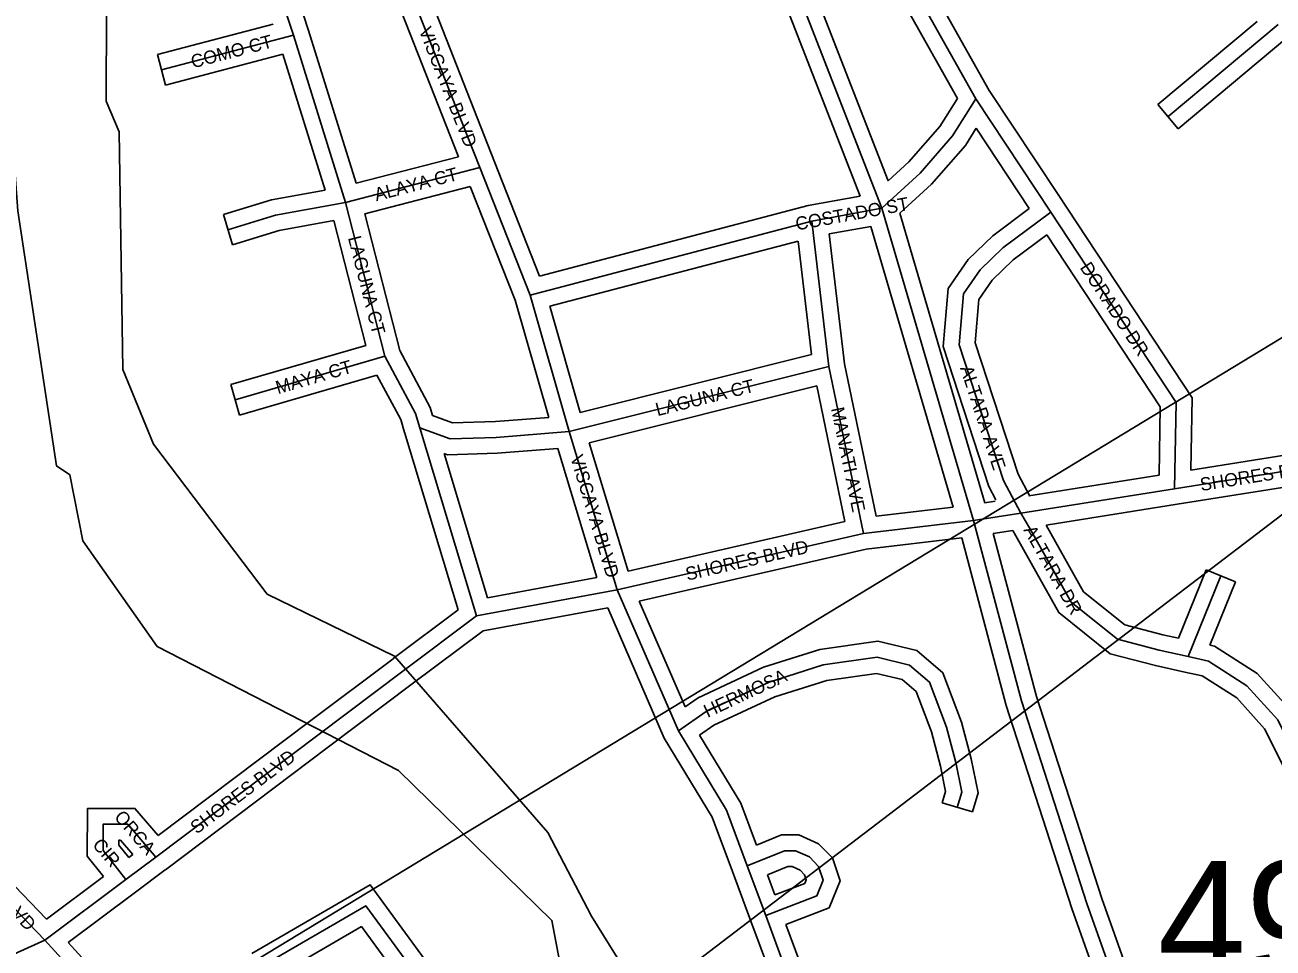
# Model space of a CAD drawing. Extents: x 418523 to 616617, y 1878279 to 2196743.
# Drawn here: x 555777 to 558144, y 1993045 to 1994795 of the extents above; entities that cross this region are included whole.
import ezdxf

# ---------------------------------------------------------------- set-up
doc = ezdxf.new("R2010")
doc.units = 0
for name, color, linetype in [('Level 1', 7, 'Continuous'), ('Level 2', 7, 'Continuous'), ('Level 31', 7, 'Continuous'), ('Level 32', 7, 'Continuous'), ('Level 34', 7, 'Continuous'), ('Level 5', 7, 'Continuous')]:
    doc.layers.add(name, color=color, linetype=linetype)

msp = doc.modelspace()

# ---------------------------------------------------------------- linework, layer by layer
at = {"layer": 'Level 1'}
for p, q in [((560305.329, 1995502.647), (551865.536, 1989061.971)), ((555819.668, 1992781.506), (560305.329, 1995502.647))]:
    msp.add_line(p, q, dxfattribs=at)
at = {"layer": 'Level 31'}
for p, q in [((557402.456, 1994447.136), (557129.397, 1995148.277)), ((556286.426, 1994775.268), (556187.032, 1995075.919)), ((556639.974, 1994524.11), (556511.47, 1994849.932)), ((557944.891, 1994620.963), (558153.707, 1994795.324)), ((556036.035, 1994709.401), (556286.426, 1994775.268)), ((556385.459, 1994458.252), (556286.426, 1994775.268)), ((557580.287, 1994654.67), (557722.444, 1994439.685)), ((556385.459, 1994458.252), (556639.974, 1994524.11)), ((556735.092, 1994282.384), (556639.974, 1994524.11)), ((556459.827, 1994166.396), (556385.459, 1994458.252)), ((557269.197, 1994422.766), (557402.456, 1994447.136)), ((557575.922, 1993854.999), (557402.456, 1994447.136)), ((556735.092, 1994282.384), (557269.197, 1994422.766)), ((557301.755, 1994147.39), (557269.197, 1994422.766)), ((556809.553, 1994023.621), (556735.092, 1994282.384)), ((556176.088, 1994083.891), (556459.827, 1994166.396)), ((556809.553, 1994023.621), (557301.755, 1994147.39)), ((557367.501, 1993830.467), (557301.755, 1994147.39)), ((556633.549, 1993674.259), (556526.057, 1994030.936)), ((556900.393, 1993723.358), (556809.553, 1994023.621)), ((558264.073, 1993964.071), (557957.277, 1993915.434)), ((557957.277, 1993915.434), (557665.708, 1993868.94)), ((557367.501, 1993830.467), (557575.922, 1993854.999)), ((557665.708, 1993868.94), (557575.922, 1993854.999)), ((556900.393, 1993723.358), (557367.501, 1993830.467)), ((557983.065, 1993597.165), (558044.999, 1993750.099)), ((556633.549, 1993674.259), (556900.393, 1993723.358)), ((557016.378, 1993456.483), (556900.393, 1993723.358)), ((556493.725, 1993569.178), (556633.549, 1993674.259)), ((556335.151, 1993449.966), (556493.725, 1993569.178)), ((556025.626, 1993216.978), (556335.151, 1993449.966)), ((555968.744, 1993174.585), (556025.626, 1993216.978)), ((557181.93, 1993106.197), (557146.981, 1993200.116)), ((555814.934, 1993059.363), (555968.744, 1993174.585)), ((557256.553, 1992905.621), (557181.93, 1993106.197)), ((555631.4, 1992976.588), (555814.934, 1993059.363)), ((555997.694, 1992858.851), (555814.934, 1993059.363))]:
    msp.add_line(p, q, dxfattribs=at)
for points in [[(556987.605, 1995604.323), (557083.198, 1995538.606), (557580.287, 1994654.67)], [(557402.456, 1994447.136), (557474.624, 1994513.854), (557536.334, 1994584.238), (557580.287, 1994654.67)], [(556162.378, 1994406.492), (556252.199, 1994433.886), (556385.459, 1994458.252)], [(557722.444, 1994439.685), (557631.803, 1994372.204), (557588.614, 1994330.435), (557556.97, 1994284.775), (557548.985, 1994188.331), (557632.81, 1993931.141), (557665.708, 1993868.94)], [(557722.444, 1994439.685), (557960.251, 1994079.071), (557957.277, 1993915.434)], [(556526.057, 1994030.936), (556517.884, 1994057.869), (556459.827, 1994166.396)], [(556809.553, 1994023.621), (556670.936, 1994012.723), (556583.4, 1994010.051), (556526.057, 1994030.936)], [(558121.497, 1992111.255), (558071.989, 1992336.491), (557790.898, 1993128.925), (557666.657, 1993512.917), (557575.922, 1993854.999)], [(557665.708, 1993868.94), (557682.124, 1993841.258), (557761.031, 1993700.311), (557849.006, 1993629.889), (557927.917, 1993609.312), (557983.065, 1993597.165)], [(557016.378, 1993456.483), (557068.803, 1993493.071), (557188.514, 1993548.751), (557291.035, 1993581.204), (557393.192, 1993595.839), (557454.676, 1993581.126), (557492.645, 1993548.659), (557524.764, 1993463.476), (557542.344, 1993396.152), (557553.927, 1993340.118), (557545.287, 1993311.049)], [(557983.065, 1993597.165), (558021.416, 1993588.697), (558094.549, 1993541.954), (558153.047, 1993477.066), (558191.217, 1993400.961), (558202.787, 1993339.108), (558211.604, 1993315.81), (558243.579, 1993294.996), (558322.57, 1993303.877), (558474.936, 1993356.566)], [(555814.934, 1993059.363), (555573.643, 1993310.22), (555282.359, 1993485.939)], [(557146.981, 1993200.116), (557107.624, 1993306.046), (557016.378, 1993456.483)], [(555968.744, 1993174.585), (555925.444, 1993229.252), (555925.58, 1993279.073), (555972.2, 1993279.309), (556025.626, 1993216.978)], [(557146.981, 1993200.116), (557217.78, 1993229.017), (557238.394, 1993228.961), (557264.685, 1993217.253), (557282.08, 1993199.387), (557290.889, 1993173.18), (557279.076, 1993143.756), (557181.93, 1993106.197)], [(556488.581, 1992490.584), (556663.712, 1992515.201), (556614.393, 1992806.988), (556539.977, 1992965.745), (556423.701, 1993124.616), (556223.27, 1993008.426)]]:
    msp.add_lwpolyline(points, dxfattribs=at)
at = {"layer": 'Level 32'}
for p, q in [((557414.431, 1994499.061), (557157.636, 1995158.436)), ((557361.314, 1994470.109), (557105.996, 1995125.696)), ((556315.062, 1994784.212), (556215.517, 1995085.336)), ((556599.622, 1994544.656), (556483.664, 1994838.665)), ((556667.883, 1994535.116), (556549.834, 1994834.431)), ((557925.663, 1994643.991), (558114.063, 1994801.303)), ((556028.403, 1994738.414), (556247.922, 1994796.16)), ((556405.584, 1994494.447), (556315.062, 1994784.212)), ((557964.12, 1994597.934), (558170.239, 1994770.041)), ((556028.403, 1994738.414), (556043.669, 1994680.386)), ((556043.669, 1994680.386), (556266.339, 1994738.961)), ((556346.716, 1994481.666), (556266.339, 1994738.961)), ((557605.907, 1994670.316), (557736.386, 1994473.036)), ((557925.663, 1994643.991), (557964.12, 1994597.934)), ((557581.022, 1994599.176), (557681.789, 1994446.82)), ((556405.584, 1994494.448), (556599.622, 1994544.656)), ((556753.249, 1994318.175), (556667.891, 1994535.095)), ((556421.913, 1994436.695), (556621.78, 1994488.412)), ((556706.655, 1994272.721), (556621.781, 1994488.412)), ((557262.677, 1994452.071), (557361.314, 1994470.109)), ((556753.249, 1994318.175), (557262.677, 1994452.071)), ((556153.626, 1994435.188), (556171.129, 1994377.797)), ((556423.592, 1994187.102), (556363.304, 1994423.702)), ((556487.999, 1994177.334), (556421.913, 1994436.695)), ((557597.318, 1993888.681), (557436.475, 1994437.727)), ((557302.298, 1994398.321), (557381.266, 1994412.761)), ((557331.397, 1994152.206), (557302.299, 1994398.321)), ((557537.149, 1993880.641), (557381.265, 1994412.761)), ((556772.414, 1994261.173), (557243.455, 1994384.98)), ((557268.867, 1994170.053), (557243.455, 1994384.979)), ((556770.558, 1994050.648), (556706.654, 1994272.721)), ((556830.364, 1994059.788), (556772.414, 1994261.173)), ((556167.711, 1994112.698), (556423.592, 1994187.102)), ((556830.364, 1994059.788), (557268.867, 1994170.053)), ((557391.294, 1993863.474), (557331.396, 1994152.206)), ((556184.465, 1994055.083), (556444.848, 1994130.796)), ((556167.711, 1994112.698), (556184.465, 1994055.083)), ((556847.378, 1994002.197), (557278.734, 1994110.665)), ((557332.159, 1993853.141), (557278.735, 1994110.666)), ((556598.782, 1993685.657), (556497.334, 1994022.279)), ((556920.995, 1993758.861), (556847.378, 1994002.198)), ((556654.527, 1993708.623), (556572.064, 1993982.251)), ((556861.961, 1993746.79), (556787.831, 1993991.818)), ((558259.376, 1993993.701), (557987.924, 1993950.667)), ((557927.739, 1993941.102), (557681.079, 1993901.77)), ((558245.16, 1993930.696), (557961.974, 1993885.802)), ((557391.294, 1993863.475), (557537.149, 1993880.642)), ((557617.206, 1993891.768), (557597.317, 1993888.68)), ((557962.001, 1993885.807), (557713.73, 1993846.218)), ((556920.995, 1993758.861), (557332.159, 1993853.141)), ((557650.258, 1993836.18), (557613.468, 1993830.468)), ((557372.622, 1993800.861), (557553.594, 1993822.161)), ((556942.304, 1993702.188), (557372.623, 1993800.861)), ((557964.771, 1993631.913), (558017.192, 1993761.36)), ((558017.192, 1993761.36), (558072.806, 1993738.837)), ((556654.527, 1993708.622), (556861.96, 1993746.79)), ((558024.198, 1993618.806), (558072.806, 1993738.837)), ((556645.927, 1993646.031), (556882.38, 1993689.538)), ((556989.674, 1993442.661), (556882.38, 1993689.538)), ((557029.277, 1993502.068), (556942.304, 1993702.188)), ((556475.702, 1993593.161), (556598.782, 1993685.657)), ((556511.749, 1993545.195), (556645.927, 1993646.031)), ((556317.124, 1993473.946), (556475.698, 1993593.158)), ((556353.179, 1993425.986), (556511.754, 1993545.198)), ((556030.082, 1993257.881), (556317.109, 1993473.935)), ((556043.669, 1993193.009), (556353.194, 1993425.996)), ((557574.044, 1993302.501), (557516.529, 1993319.597)), ((555974.174, 1993216.046), (555981.946, 1993221.84)), ((555986.731, 1993150.574), (556043.554, 1993192.923)), ((555818.172, 1993099.272), (555926.091, 1993180.117)), ((557153.814, 1993095.734), (557118.864, 1993189.652)), ((557199.451, 1993145.135), (557185.239, 1993183.327)), ((555859.359, 1993055.156), (555986.731, 1993150.574)), ((557226.044, 1992901.589), (557153.813, 1993095.736)), ((557276.299, 1992938.586), (557220.377, 1993088.896)), ((556002.546, 1992898.064), (555859.359, 1993055.156))]:
    msp.add_line(p, q, dxfattribs=at)
for points in [[(557015.033, 1995621.873), (557105.933, 1995559.383), (557605.907, 1994670.317)], [(557032.381, 1995537.136), (557060.463, 1995517.83), (557545.422, 1994655.464)], [(557414.431, 1994499.061), (557453.103, 1994534.816), (557512.172, 1994602.186), (557545.421, 1994655.464)], [(557436.474, 1994437.727), (557496.144, 1994492.893), (557560.497, 1994566.291), (557581.021, 1994599.176)], [(556153.626, 1994435.188), (556245.102, 1994463.086), (556346.716, 1994481.665)], [(557736.409, 1994473.003), (557990.416, 1994087.823), (557987.924, 1993950.667)], [(557681.789, 1994446.82), (557612.336, 1994395.113), (557565.637, 1994349.949), (557527.734, 1994295.26), (557518.588, 1994184.781), (557605.085, 1993919.393), (557618.419, 1993894.184)], [(556171.129, 1994377.797), (556259.297, 1994404.686), (556363.304, 1994423.703)], [(557714.884, 1994396.654), (557651.269, 1994349.293), (557611.591, 1994310.921), (557586.205, 1994274.291), (557579.383, 1994191.879), (557660.536, 1993942.888), (557682.714, 1993900.954)], [(557714.884, 1994396.654), (557930.087, 1994070.319), (557927.738, 1993941.102)], [(556550.412, 1994053.994), (556545.733, 1994069.411), (556487.999, 1994177.334)], [(556497.349, 1994022.225), (556490.035, 1994046.326), (556444.848, 1994130.796)], [(556770.558, 1994050.648), (556669.301, 1994042.688), (556588.249, 1994040.214), (556550.413, 1994053.994)], [(556787.831, 1993991.819), (556672.571, 1993982.758), (556578.553, 1993979.889), (556572.064, 1993982.251)], [(558150.646, 1992118.387), (558100.888, 1992344.758), (557819.312, 1993138.558), (557695.449, 1993521.386), (557613.468, 1993830.467)], [(557650.258, 1993836.18), (557656.129, 1993826.276), (557737.712, 1993680.548), (557835.249, 1993602.472), (557920.904, 1993580.137), (557976.612, 1993567.866)], [(557713.73, 1993846.218), (557784.349, 1993720.073), (557862.762, 1993657.306), (557934.931, 1993638.487), (557964.771, 1993631.914)], [(558085.789, 1992133.961), (558043.089, 1992328.223), (557762.483, 1993119.291), (557637.865, 1993504.447), (557553.594, 1993822.162)], [(557029.278, 1993502.068), (557053.779, 1993519.169), (557177.615, 1993576.769), (557284.336, 1993610.551), (557394.605, 1993626.348), (557468.684, 1993608.622), (557517.999, 1993566.453), (557553.394, 1993472.584), (557571.567, 1993402.983), (557584.834, 1993338.803), (557574.044, 1993302.501)], [(558024.198, 1993618.806), (558033.085, 1993616.844), (558114.12, 1993565.051), (558178.045, 1993494.142), (558219.929, 1993410.631), (558231.787, 1993347.239), (558236.191, 1993335.602), (558250.925, 1993326.011), (558315.911, 1993333.318), (558438.09, 1993375.567)], [(557056.621, 1993447.983), (557083.827, 1993466.971), (557199.411, 1993520.733), (557297.734, 1993551.856), (557391.779, 1993565.33), (557440.669, 1993553.631), (557467.293, 1993530.865), (557496.135, 1993454.369), (557513.12, 1993389.322), (557523.02, 1993341.434), (557516.529, 1993319.597)], [(557976.598, 1993567.87), (558009.748, 1993560.551), (558074.979, 1993518.857), (558128.048, 1993459.991), (558162.505, 1993391.289), (558173.787, 1993330.977), (558187.017, 1993296.018), (558236.234, 1993263.98), (558329.229, 1993274.436), (558487.771, 1993329.259)], [(555818.172, 1993099.272), (555592.524, 1993333.866), (555315.365, 1993501.065)], [(557118.859, 1993189.667), (557080.494, 1993292.926), (556989.674, 1993442.661)], [(557164.317, 1993239.596), (557134.754, 1993319.166), (557056.621, 1993447.983)], [(555926.091, 1993180.117), (555895.416, 1993218.846), (555895.661, 1993308.922), (555985.938, 1993309.38), (556030.081, 1993257.881)], [(555974.174, 1993216.047), (555955.474, 1993239.658), (555955.5, 1993249.223), (555958.462, 1993249.238), (555981.947, 1993221.84)], [(557164.317, 1993239.596), (557211.931, 1993259.034), (557244.811, 1993258.945), (557282.158, 1993242.313), (557308.34, 1993215.421), (557322.848, 1993172.261), (557302.058, 1993120.476), (557220.377, 1993088.896)], [(557185.239, 1993183.327), (557223.629, 1993199.001), (557231.977, 1993198.978), (557247.213, 1993192.193), (557255.819, 1993183.353), (557258.929, 1993174.1), (557256.094, 1993167.036), (557199.451, 1993145.135)], [(556492.354, 1992460.817), (556698.434, 1992489.786), (556643.293, 1992816.02), (556565.906, 1992981.114), (556431.984, 1993164.094), (556207.444, 1993033.928)], [(556503.71, 1992523.005), (556628.989, 1992540.616), (556585.493, 1992797.956), (556514.049, 1992950.376), (556415.418, 1993085.137), (556258.028, 1992993.897)]]:
    msp.add_lwpolyline(points, dxfattribs=at)
at = {"layer": 'Level 5'}
for points in [[(557158.13, 1990830.588), (557254.177, 1990874.133), (557008.91, 1992737.795), (556934.664, 1992971.439), (556851.719, 1993105.091), (556768.845, 1993263.774), (556478.152, 1993598.138), (556236.794, 1993715.637), (556020.964, 1993999.791), (555963.06, 1994141.674), (555956.192, 1994591.864), (555931.35, 1994650.316), (555933.051, 1995167.177), (555908.07, 1995183.907), (555933.668, 1995367.242)], [(557158.13, 1990830.588), (557110.105, 1990833.591), (557062.984, 1991412.125), (556881.51, 1992004.586), (556866.829, 1992621.551), (556776.668, 1993097.01), (556485.806, 1993381.393), (556028.051, 1993616.282), (555886.994, 1993816.816), (555862.371, 1993941.928), (555837.43, 1993958.698), (555763.97, 1994442.438), (555707.995, 1995184.565), (555674.844, 1995243.016)]]:
    msp.add_lwpolyline(points, dxfattribs=at)

# ---------------------------------------------------------------- texts
at = {"layer": 'Level 2'}
msp.add_text('49-08-30', height=225, dxfattribs=at).set_placement((557925.339, 1992984.567))
at = {"layer": 'Level 34'}
for s, height, rotation, p in [('VISCAYA BLVD', 25, 291.523247, (556523.708, 1994784.839)), ('COMO CT', 25, 14.737358, (556095.876, 1994712.22)), ('ALAYA CT', 25, 14.506872, (556443.58, 1994460.381)), ('COSTADO ST', 25, 10.362708, (557240.945, 1994404.893)), ('LAGUNA CT', 25, 284.294253, (556389.649, 1994391.188)), ('DORADO DR', 25, 303.401967, (557776.736, 1994334.653)), ('MAYA CT', 25, 16.212608, (556257.027, 1994094.411)), ('ALTARA AVE', 25, 288.051156, (557550.172, 1994144.353)), ('LAGUNA CT', 25, 14.114117, (556976.687, 1994052.762)), ('MANATI AVE', 25, 281.718717, (557305.595, 1994067.343)), ('VISCAYA BLVD', 24.99916, 286.831353, (556811.134, 1993975.229)), ('SHORES BLVD', 25, 9.007606, (558007.643, 1993910.764)), ('ALTARA DR', 25, 299.240236, (557670.054, 1993837.234)), ('SHORES BLVD', 25, 12.914061, (557033.129, 1993740.972)), ('HERMOSA', 25, 24.943544, (557071.743, 1993480.656)), ('SHORES BLVD', 25, 36.968981, (556102.976, 1993259.56)), ('ORCA', 25, 310.6002, (555945.249, 1993292.201)), ('DELTONA BLVD', 25, 313.885528, (555606.023, 1993258.526)), ('CIR', 25, 310.6002, (555903.861, 1993239.396))]:
    msp.add_text(s, height=height, rotation=rotation, dxfattribs=at).set_placement(p)

doc.saveas('drawing.dxf')
